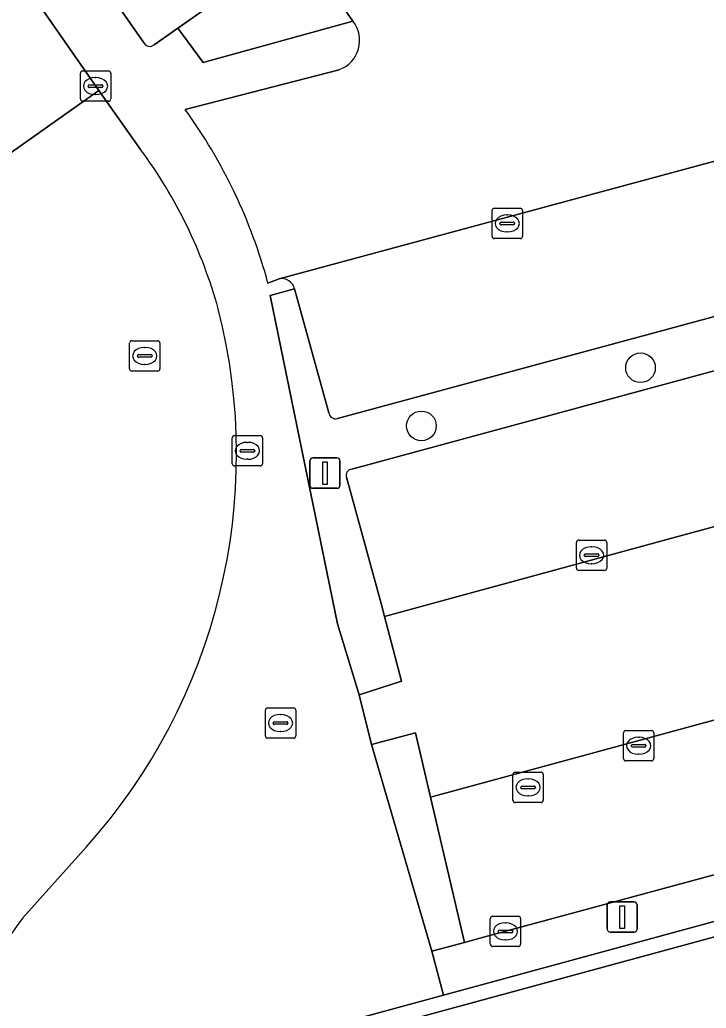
# Model space of a CAD drawing. Extents: x 159352 to 160617, y 385888 to 387323.
# Drawn here: x 160222.12 to 160244.78, y 386858.2 to 386890.8 of the extents above; entities that cross this region are included whole.
import ezdxf

# ---------------------------------------------------------------- set-up
doc = ezdxf.new("R2010")
doc.units = 0
for name, color, linetype in [('IMGEO_Boom', 7, 'Continuous'), ('IMGEO_Groenvoorziening', 7, 'Continuous'), ('IMGEO_Haag', 7, 'Continuous'), ('IMGEO_Kolk', 7, 'Continuous'), ('IMGEO_Lichtmast', 7, 'Continuous'), ('IMGEO_Pand', 7, 'Continuous'), ('IMGEO_Pand_overbouw', 7, 'Continuous'), ('IMGEO_Parkeervlak_open', 7, 'Continuous'), ('IMGEO_Rijbaan_lokaal_gesloten', 7, 'Continuous'), ('IMGEO_Rijbaan_lokaal_open', 7, 'Continuous'), ('IMGEO_Rioolput', 7, 'Continuous'), ('IMGEO_Voetpad_open', 7, 'Continuous')]:
    doc.layers.add(name, color=color, linetype=linetype)

msp = doc.modelspace()

# ---------------------------------------------------------------- linework, layer by layer
at = {"layer": 'IMGEO_Boom'}
for centre in [(160242.612, 386879.323), (160235.38, 386877.404)]:
    msp.add_circle(centre, 0.489, dxfattribs=at)
at = {"layer": 'IMGEO_Groenvoorziening'}
for points in [[(160231.016, 386893.097), (160227.344, 386890.523), (160228.176, 386889.39), (160233.121, 386890.751), (160231.583, 386892.96)], [(160259.844, 386883.237), (160259.465, 386884.724), (160259.194, 386884.922), (160259.01, 386884.787), (160232.611, 386877.646)], [(160233.086, 386875.975), (160259.844, 386883.237)], [(160232.32, 386877.84), (160231.191, 386881.919), (160230.383, 386881.704), (160232.606, 386870.876), (160233.321, 386868.533), (160234.724, 386868.988), (160234.16, 386871.123), (160234.048, 386871.546), (160232.904, 386875.715)]]:
    msp.add_lwpolyline(points, dxfattribs=at)
msp.add_lwpolyline([(160235.683, 386865.162), (160235.189, 386867.281), (160233.728, 386866.892), (160235.72, 386860.076), (160236.801, 386860.368)], close=True, dxfattribs=at)
for centre, radius, start, end in [((160232.552, 386877.873), 0.235, 188.1154, 284.5045), ((160233.09, 386875.778), 0.197, 91.2407, 198.7753)]:
    msp.add_arc(centre, radius, start, end, dxfattribs=at)
at = {"layer": 'IMGEO_Haag'}
for points in [[(160231.016, 386893.097), (160227.344, 386890.523), (160228.176, 386889.39), (160233.121, 386890.751), (160231.583, 386892.96)], [(160259.844, 386883.237), (160259.465, 386884.724), (160259.194, 386884.922), (160259.01, 386884.787), (160232.611, 386877.646)], [(160233.086, 386875.975), (160259.844, 386883.237)], [(160232.32, 386877.84), (160231.191, 386881.919), (160230.383, 386881.704), (160232.606, 386870.876), (160233.321, 386868.533), (160234.724, 386868.988), (160234.16, 386871.123), (160234.048, 386871.546), (160232.904, 386875.715)]]:
    msp.add_lwpolyline(points, dxfattribs=at)
msp.add_lwpolyline([(160235.683, 386865.162), (160235.189, 386867.281), (160233.728, 386866.892), (160235.72, 386860.076), (160236.801, 386860.368)], close=True, dxfattribs=at)
for centre, radius, start, end in [((160232.552, 386877.873), 0.235, 188.1154, 284.5045), ((160233.09, 386875.778), 0.197, 91.2407, 198.7753)]:
    msp.add_arc(centre, radius, start, end, dxfattribs=at)
at = {"layer": 'IMGEO_Kolk'}
for p, q in [((160224.122, 386888.185), (160224.122, 386889.037)), ((160224.197, 386889.111), (160225.049, 386889.111)), ((160224.61, 386888.891), (160224.635, 386888.891)), ((160225.123, 386889.037), (160225.123, 386888.185)), ((160224.381, 386888.605), (160224.381, 386888.617)), ((160224.819, 386888.568), (160224.421, 386888.568)), ((160224.424, 386888.654), (160224.822, 386888.654)), ((160224.865, 386888.617), (160224.865, 386888.605)), ((160224.633, 386888.331), (160224.608, 386888.331)), ((160225.049, 386888.111), (160224.197, 386888.111)), ((160237.712, 386883.655), (160237.712, 386884.507)), ((160237.787, 386884.581), (160238.639, 386884.581)), ((160238.2, 386884.361), (160238.225, 386884.361)), ((160238.713, 386884.507), (160238.713, 386883.655)), ((160237.971, 386884.075), (160237.971, 386884.087)), ((160238.409, 386884.038), (160238.011, 386884.038)), ((160238.014, 386884.124), (160238.412, 386884.124)), ((160238.455, 386884.087), (160238.455, 386884.075)), ((160238.223, 386883.801), (160238.198, 386883.801)), ((160238.639, 386883.581), (160237.787, 386883.581)), ((160229.136, 386876.156), (160229.136, 386877.008)), ((160229.211, 386877.082), (160230.063, 386877.082)), ((160229.624, 386876.862), (160229.649, 386876.862)), ((160230.137, 386877.008), (160230.137, 386876.156)), ((160229.395, 386876.576), (160229.395, 386876.588)), ((160229.833, 386876.539), (160229.435, 386876.539)), ((160229.438, 386876.625), (160229.836, 386876.625)), ((160229.879, 386876.588), (160229.879, 386876.576)), ((160229.647, 386876.302), (160229.622, 386876.302)), ((160230.063, 386876.082), (160229.211, 386876.082)), ((160240.497, 386872.712), (160240.497, 386873.564)), ((160240.572, 386873.638), (160241.424, 386873.638)), ((160241.498, 386873.564), (160241.498, 386872.712)), ((160240.985, 386873.418), (160241.01, 386873.418)), ((160240.756, 386873.132), (160240.756, 386873.144)), ((160241.194, 386873.095), (160240.796, 386873.095)), ((160240.799, 386873.181), (160241.197, 386873.181)), ((160241.24, 386873.144), (160241.24, 386873.132)), ((160241.424, 386872.638), (160240.572, 386872.638)), ((160241.008, 386872.858), (160240.983, 386872.858)), ((160230.229, 386867.179), (160230.229, 386868.031)), ((160230.304, 386868.105), (160231.156, 386868.105)), ((160231.23, 386868.031), (160231.23, 386867.179)), ((160230.717, 386867.885), (160230.742, 386867.885)), ((160230.488, 386867.599), (160230.488, 386867.611)), ((160230.926, 386867.562), (160230.528, 386867.562)), ((160230.531, 386867.648), (160230.929, 386867.648)), ((160230.972, 386867.611), (160230.972, 386867.599)), ((160242.125, 386867.357), (160242.977, 386867.357)), ((160231.156, 386867.105), (160230.304, 386867.105)), ((160230.74, 386867.325), (160230.715, 386867.325)), ((160242.05, 386866.431), (160242.05, 386867.283)), ((160242.538, 386867.137), (160242.563, 386867.137)), ((160243.051, 386867.283), (160243.051, 386866.431)), ((160242.309, 386866.851), (160242.309, 386866.863)), ((160242.747, 386866.814), (160242.349, 386866.814)), ((160242.352, 386866.9), (160242.75, 386866.9)), ((160242.793, 386866.863), (160242.793, 386866.851)), ((160242.561, 386866.577), (160242.536, 386866.577)), ((160242.977, 386866.357), (160242.125, 386866.357)), ((160237.655, 386860.308), (160237.655, 386861.16)), ((160237.73, 386861.234), (160238.582, 386861.234)), ((160238.656, 386861.16), (160238.656, 386860.308)), ((160238.143, 386861.014), (160238.168, 386861.014)), ((160237.914, 386860.728), (160237.914, 386860.74)), ((160238.352, 386860.691), (160237.954, 386860.691)), ((160237.957, 386860.777), (160238.355, 386860.777)), ((160238.398, 386860.74), (160238.398, 386860.728)), ((160238.582, 386860.234), (160237.73, 386860.234)), ((160238.166, 386860.454), (160238.141, 386860.454))]:
    msp.add_line(p, q, dxfattribs=at)
for points in [[(160224.122, 386888.185), (160224.122, 386889.037)], [(160224.197, 386889.111), (160225.049, 386889.111)], [(160225.123, 386889.037), (160225.123, 386888.185)], [(160225.049, 386888.111), (160224.197, 386888.111)], [(160237.712, 386883.655), (160237.712, 386884.507)], [(160237.787, 386884.581), (160238.639, 386884.581)], [(160238.713, 386884.507), (160238.713, 386883.655)], [(160238.639, 386883.581), (160237.787, 386883.581)], [(160229.136, 386876.156), (160229.136, 386877.008)], [(160229.211, 386877.082), (160230.063, 386877.082)], [(160230.137, 386877.008), (160230.137, 386876.156)], [(160230.063, 386876.082), (160229.211, 386876.082)], [(160240.497, 386872.712), (160240.497, 386873.564)], [(160240.572, 386873.638), (160241.424, 386873.638)], [(160241.498, 386873.564), (160241.498, 386872.712)], [(160241.424, 386872.638), (160240.572, 386872.638)], [(160230.229, 386867.179), (160230.229, 386868.031)], [(160230.304, 386868.105), (160231.156, 386868.105)], [(160231.23, 386868.031), (160231.23, 386867.179)], [(160242.125, 386867.357), (160242.977, 386867.357)], [(160231.156, 386867.105), (160230.304, 386867.105)], [(160242.05, 386866.431), (160242.05, 386867.283)], [(160243.051, 386867.283), (160243.051, 386866.431)], [(160242.977, 386866.357), (160242.125, 386866.357)], [(160237.655, 386860.308), (160237.655, 386861.16)], [(160237.73, 386861.234), (160238.582, 386861.234)], [(160238.656, 386861.16), (160238.656, 386860.308)], [(160238.582, 386860.234), (160237.73, 386860.234)]]:
    msp.add_lwpolyline(points, dxfattribs=at)
for centre, radius, start, end in [((160224.199, 386889.035), 0.0765, 91.552, 178.448), ((160224.199, 386889.035), 0.0765, 91.552, 178.448), ((160225.047, 386889.035), 0.0765, 1.552, 88.448), ((160225.047, 386889.035), 0.0765, 1.552, 88.448), ((160224.421, 386888.614), 0.0403, 85.8775, 175.7526), ((160224.418, 386888.604), 0.0366, 178.938, 274.7102), ((160224.822, 386888.611), 0.043, 264.8664, 352.4533), ((160224.826, 386888.616), 0.0386, 1.7309, 96.639), ((160224.199, 386888.187), 0.0765, 181.552, 268.448), ((160224.199, 386888.187), 0.0765, 181.552, 268.448), ((160225.047, 386888.187), 0.0765, 271.552, 358.448), ((160225.047, 386888.187), 0.0765, 271.552, 358.448), ((160237.789, 386884.505), 0.0765, 91.552, 178.448), ((160237.789, 386884.505), 0.0765, 91.552, 178.448), ((160238.637, 386884.505), 0.0765, 1.552, 88.448), ((160238.637, 386884.505), 0.0765, 1.552, 88.448), ((160238.011, 386884.084), 0.0403, 85.8775, 175.7526), ((160238.008, 386884.074), 0.0366, 178.938, 274.7102), ((160238.412, 386884.081), 0.043, 264.8664, 352.4533), ((160238.416, 386884.086), 0.0386, 1.7309, 96.639), ((160237.789, 386883.657), 0.0765, 181.552, 268.448), ((160237.789, 386883.657), 0.0765, 181.552, 268.448), ((160238.637, 386883.657), 0.0765, 271.552, 358.448), ((160238.637, 386883.657), 0.0765, 271.552, 358.448), ((160229.213, 386877.006), 0.0765, 91.552, 178.448), ((160229.213, 386877.006), 0.0765, 91.552, 178.448), ((160230.061, 386877.006), 0.0765, 1.552, 88.448), ((160230.061, 386877.006), 0.0765, 1.552, 88.448), ((160229.435, 386876.585), 0.0403, 85.8775, 175.7526), ((160229.432, 386876.575), 0.0366, 178.938, 274.7102), ((160229.836, 386876.582), 0.043, 264.8664, 352.4533), ((160229.84, 386876.587), 0.0386, 1.7309, 96.639), ((160229.213, 386876.158), 0.0765, 181.552, 268.448), ((160229.213, 386876.158), 0.0765, 181.552, 268.448), ((160230.061, 386876.158), 0.0765, 271.552, 358.448), ((160230.061, 386876.158), 0.0765, 271.552, 358.448), ((160240.574, 386873.562), 0.0765, 91.552, 178.448), ((160240.574, 386873.562), 0.0765, 91.552, 178.448), ((160241.422, 386873.562), 0.0765, 1.552, 88.448), ((160241.422, 386873.562), 0.0765, 1.552, 88.448), ((160240.796, 386873.141), 0.0403, 85.8775, 175.7526), ((160240.793, 386873.131), 0.0366, 178.938, 274.7102), ((160241.197, 386873.138), 0.043, 264.8664, 352.4533), ((160241.201, 386873.143), 0.0386, 1.7309, 96.639), ((160240.574, 386872.714), 0.0765, 181.552, 268.448), ((160240.574, 386872.714), 0.0765, 181.552, 268.448), ((160241.422, 386872.714), 0.0765, 271.552, 358.448), ((160241.422, 386872.714), 0.0765, 271.552, 358.448), ((160230.306, 386868.029), 0.0765, 91.552, 178.448), ((160230.306, 386868.029), 0.0765, 91.552, 178.448), ((160231.154, 386868.029), 0.0765, 1.552, 88.448), ((160231.154, 386868.029), 0.0765, 1.552, 88.448), ((160230.528, 386867.608), 0.0403, 85.8775, 175.7526), ((160230.525, 386867.598), 0.0366, 178.938, 274.7102), ((160230.929, 386867.605), 0.043, 264.8664, 352.4533), ((160230.933, 386867.61), 0.0386, 1.7309, 96.639), ((160242.127, 386867.281), 0.0765, 91.552, 178.448), ((160242.127, 386867.281), 0.0765, 91.552, 178.448), ((160242.975, 386867.281), 0.0765, 1.552, 88.448), ((160242.975, 386867.281), 0.0765, 1.552, 88.448), ((160230.306, 386867.181), 0.0765, 181.552, 268.448), ((160230.306, 386867.181), 0.0765, 181.552, 268.448), ((160231.154, 386867.181), 0.0765, 271.552, 358.448), ((160231.154, 386867.181), 0.0765, 271.552, 358.448), ((160242.349, 386866.86), 0.0403, 85.8775, 175.7526), ((160242.346, 386866.85), 0.0366, 178.938, 274.7102), ((160242.75, 386866.857), 0.043, 264.8664, 352.4533), ((160242.754, 386866.862), 0.0386, 1.7309, 96.639), ((160242.127, 386866.433), 0.0765, 181.552, 268.448), ((160242.127, 386866.433), 0.0765, 181.552, 268.448), ((160242.975, 386866.433), 0.0765, 271.552, 358.448), ((160242.975, 386866.433), 0.0765, 271.552, 358.448), ((160237.732, 386861.158), 0.0765, 91.552, 178.448), ((160237.732, 386861.158), 0.0765, 91.552, 178.448), ((160238.58, 386861.158), 0.0765, 1.552, 88.448), ((160238.58, 386861.158), 0.0765, 1.552, 88.448), ((160237.954, 386860.737), 0.0403, 85.8775, 175.7526), ((160237.951, 386860.727), 0.0366, 178.938, 274.7102), ((160238.355, 386860.734), 0.043, 264.8664, 352.4533), ((160238.359, 386860.739), 0.0386, 1.7309, 96.639), ((160237.732, 386860.31), 0.0765, 181.552, 268.448), ((160237.732, 386860.31), 0.0765, 181.552, 268.448), ((160238.58, 386860.31), 0.0765, 271.552, 358.448), ((160238.58, 386860.31), 0.0765, 271.552, 358.448)]:
    msp.add_arc(centre, radius, start, end, dxfattribs=at)
for centre, major_axis, ratio, start_param, end_param in [((160224.609, 386888.611), (-0.387, 0.002), 0.722429, 4.712389, 7.853982), ((160224.634, 386888.611), (-0.39, 0.002), 0.717154, 1.570796, 4.712389), ((160238.199, 386884.081), (-0.387, 0.002), 0.722429, 4.712389, 7.853982), ((160238.224, 386884.081), (-0.39, 0.002), 0.717154, 1.570796, 4.712389), ((160229.623, 386876.582), (-0.387, 0.002), 0.722429, 4.712389, 7.853982), ((160229.648, 386876.582), (-0.39, 0.002), 0.717154, 1.570796, 4.712389), ((160240.984, 386873.138), (-0.387, 0.002), 0.722429, 4.712389, 7.853982), ((160241.009, 386873.138), (-0.39, 0.002), 0.717154, 1.570796, 4.712389), ((160230.716, 386867.605), (-0.387, 0.002), 0.722429, 4.712389, 7.853982), ((160230.741, 386867.605), (-0.39, 0.002), 0.717154, 1.570796, 4.712389), ((160242.537, 386866.857), (-0.387, 0.002), 0.722429, 4.712389, 7.853982), ((160242.562, 386866.857), (-0.39, 0.002), 0.717154, 1.570796, 4.712389), ((160238.142, 386860.734), (-0.387, 0.002), 0.722429, 4.712389, 7.853982), ((160238.167, 386860.734), (-0.39, 0.002), 0.717154, 1.570796, 4.712389)]:
    msp.add_ellipse(centre, major_axis=major_axis, ratio=ratio, start_param=start_param, end_param=end_param, dxfattribs=at)
at = {"layer": 'IMGEO_Lichtmast'}
for p, q in [((160231.701, 386875.448), (160231.701, 386876.248)), ((160231.701, 386876.248), (160231.701, 386875.448)), ((160231.801, 386876.348), (160232.591, 386876.348)), ((160232.591, 386876.348), (160231.801, 386876.348)), ((160232.691, 386876.248), (160232.691, 386875.448)), ((160232.691, 386875.448), (160232.691, 386876.248)), ((160232.591, 386875.348), (160231.801, 386875.348)), ((160231.801, 386875.348), (160232.591, 386875.348)), ((160241.511, 386860.806), (160241.511, 386861.606)), ((160241.511, 386861.606), (160241.511, 386860.806)), ((160241.611, 386861.706), (160242.401, 386861.706)), ((160242.401, 386861.706), (160241.611, 386861.706)), ((160242.501, 386861.606), (160242.501, 386860.806)), ((160242.501, 386860.806), (160242.501, 386861.606)), ((160242.401, 386860.706), (160241.611, 386860.706)), ((160241.611, 386860.706), (160242.401, 386860.706))]:
    msp.add_line(p, q, dxfattribs=at)
for points in [[(160232.121, 386876.223), (160232.271, 386876.223), (160232.271, 386875.473), (160232.121, 386875.473), (160232.121, 386876.223)], [(160241.931, 386861.581), (160242.081, 386861.581), (160242.081, 386860.831), (160241.931, 386860.831), (160241.931, 386861.581)]]:
    msp.add_lwpolyline(points, dxfattribs=at)
for centre, start, end in [((160231.801, 386876.248), 90, 180), ((160231.801, 386876.248), 90, 180), ((160232.591, 386876.248), 0, 90), ((160232.591, 386876.248), 360, 90), ((160231.801, 386875.448), 180, 270), ((160231.801, 386875.448), 180, 270), ((160232.591, 386875.448), 270, 0), ((160232.591, 386875.448), 270, 0), ((160241.611, 386861.606), 90, 180), ((160241.611, 386861.606), 90, 180), ((160242.401, 386861.606), 0, 90), ((160242.401, 386861.606), 360, 90), ((160241.611, 386860.806), 180, 270), ((160241.611, 386860.806), 180, 270), ((160242.401, 386860.806), 270, 0), ((160242.401, 386860.806), 270, 0)]:
    msp.add_arc(centre, 0.1, start, end, dxfattribs=at)
at = {"layer": 'IMGEO_Pand'}
msp.add_lwpolyline([(160309.971, 386840.549), (160310.415, 386840.748), (160322.24, 386825.67), (160332.809, 386833.995), (160328.35, 386839.665), (160323.317, 386846.065), (160300.148, 386875.527), (160230.009, 386856.467), (160257.798, 386817.075), (160257.857, 386817.102), (160298.853, 386835.586)], close=True, dxfattribs=at)
at = {"layer": 'IMGEO_Pand_overbouw'}
msp.add_lwpolyline([(160332.809, 386833.995), (160333.236, 386834.332), (160300.325, 386876.093), (160229.196, 386856.75), (160258.265, 386815.596), (160285.771, 386827.895), (160286.626, 386826.7), (160301.289, 386833.308), (160298.853, 386835.586), (160257.857, 386817.102), (160257.798, 386817.075), (160230.009, 386856.467), (160300.148, 386875.527), (160323.317, 386846.065), (160328.35, 386839.665)], close=True, dxfattribs=at)
at = {"layer": 'IMGEO_Parkeervlak_open'}
for points in [[(160202.124, 386924.361), (160211.593, 386910.911), (160216.533, 386903.888), (160222.585, 386895.237), (160226.226, 386890.031)], [(160226.558, 386889.972), (160227.344, 386890.523), (160231.016, 386893.097)], [(160258.337, 386889.714), (160230.683, 386882.252)], [(160232.611, 386877.646), (160259.01, 386884.787), (160259.194, 386884.922), (160258.08, 386889.222)], [(160263.365, 386879.754), (160262.324, 386883.685), (160262.051, 386883.836), (160260.031, 386883.288), (160259.844, 386883.237), (160233.086, 386875.975)], [(160231.191, 386881.919), (160232.32, 386877.84)], [(160232.904, 386875.715), (160234.048, 386871.546), (160234.16, 386871.123), (160261.329, 386878.516)], [(160275.317, 386875.922), (160235.683, 386865.162), (160236.801, 386860.368), (160237.354, 386860.518), (160276.072, 386870.981)]]:
    msp.add_lwpolyline(points, dxfattribs=at)
for centre, radius, start, end in [((160226.416, 386890.138), 0.218, 209.3001, 310.5461), ((160230.768, 386881.828), 0.432, 12.117, 101.3923), ((160232.552, 386877.873), 0.235, 188.1154, 284.5045), ((160233.09, 386875.778), 0.197, 91.2407, 198.7753)]:
    msp.add_arc(centre, radius, start, end, dxfattribs=at)
at = {"layer": 'IMGEO_Rijbaan_lokaal_gesloten'}
for points in [[(160224.727, 386888.465), (160217.001, 386899.558)], [(160218.287, 386883.912), (160224.727, 386888.465)], [(160226.107, 386886.524), (160224.727, 386888.465), (160218.287, 386883.912), (160219.277, 386882.475)], [(160222.228, 386861.181), (160224.324, 386863.526)]]:
    msp.add_lwpolyline(points, dxfattribs=at)
for centre, radius, start, end in [((160213.198, 386876.968), 16.061, 15.4994, 36.5107), ((160209.906, 386876.464), 19.372, 318.0962, 14.3336), ((160226.454, 386857.706), 5.471, 140.5638, 213.7982)]:
    msp.add_arc(centre, radius, start, end, dxfattribs=at)
at = {"layer": 'IMGEO_Rijbaan_lokaal_open'}
for points in [[(160203.213, 386933.21), (160204.661, 386931.167), (160205.956, 386929.347), (160225.746, 386901.222), (160231.583, 386892.96), (160233.121, 386890.751)], [(160230.316, 386882.107), (160230.683, 386882.252), (160258.337, 386889.714), (160259.075, 386889.943)], [(160232.667, 386889.152), (160227.585, 386887.84)], [(160272.78, 386880.696), (160272.349, 386881.354), (160263.99, 386879.24), (160261.329, 386878.516), (160234.16, 386871.123), (160234.724, 386868.988), (160233.321, 386868.533), (160233.728, 386866.892), (160235.189, 386867.281), (160235.683, 386865.162), (160275.317, 386875.922), (160284.746, 386878.459), (160296.297, 386881.646), (160303.641, 386883.639)]]:
    msp.add_lwpolyline(points, dxfattribs=at)
for centre, radius, start, end in [((160232.32, 386890.115), 1.023, 289.8473, 38.4513), ((160213.295, 386877.516), 17.629, 15.0954, 35.8476)]:
    msp.add_arc(centre, radius, start, end, dxfattribs=at)
at = {"layer": 'IMGEO_Rioolput'}
for p, q in [((160225.749, 386879.286), (160225.749, 386880.138)), ((160225.824, 386880.212), (160226.676, 386880.212)), ((160226.75, 386880.138), (160226.75, 386879.286)), ((160226.051, 386879.755), (160226.449, 386879.755)), ((160226.237, 386879.992), (160226.262, 386879.992)), ((160226.008, 386879.706), (160226.008, 386879.718)), ((160226.446, 386879.669), (160226.048, 386879.669)), ((160226.26, 386879.432), (160226.235, 386879.432)), ((160226.492, 386879.718), (160226.492, 386879.706)), ((160226.676, 386879.212), (160225.824, 386879.212)), ((160238.402, 386865.057), (160238.402, 386865.909)), ((160238.477, 386865.983), (160239.329, 386865.983)), ((160238.89, 386865.763), (160238.915, 386865.763)), ((160239.403, 386865.909), (160239.403, 386865.057)), ((160238.661, 386865.477), (160238.661, 386865.489)), ((160239.099, 386865.44), (160238.701, 386865.44)), ((160238.704, 386865.526), (160239.102, 386865.526)), ((160239.145, 386865.489), (160239.145, 386865.477)), ((160238.913, 386865.203), (160238.888, 386865.203)), ((160239.329, 386864.983), (160238.477, 386864.983))]:
    msp.add_line(p, q, dxfattribs=at)
for points in [[(160225.749, 386879.286), (160225.749, 386880.138)], [(160225.824, 386880.212), (160226.676, 386880.212)], [(160226.75, 386880.138), (160226.75, 386879.286)], [(160226.676, 386879.212), (160225.824, 386879.212)], [(160238.402, 386865.057), (160238.402, 386865.909)], [(160238.477, 386865.983), (160239.329, 386865.983)], [(160239.403, 386865.909), (160239.403, 386865.057)], [(160239.329, 386864.983), (160238.477, 386864.983)]]:
    msp.add_lwpolyline(points, dxfattribs=at)
for centre, radius, start, end in [((160225.826, 386880.136), 0.0765, 91.552, 178.448), ((160225.826, 386880.136), 0.0765, 91.552, 178.448), ((160226.674, 386880.136), 0.0765, 1.552, 88.448), ((160226.674, 386880.136), 0.0765, 1.552, 88.448), ((160226.048, 386879.715), 0.0403, 85.8775, 175.7526), ((160226.453, 386879.717), 0.0386, 1.7309, 96.639), ((160226.045, 386879.705), 0.0366, 178.938, 274.7102), ((160226.449, 386879.712), 0.043, 264.8664, 352.4533), ((160225.826, 386879.288), 0.0765, 181.552, 268.448), ((160225.826, 386879.288), 0.0765, 181.552, 268.448), ((160226.674, 386879.288), 0.0765, 271.552, 358.448), ((160226.674, 386879.288), 0.0765, 271.552, 358.448), ((160238.479, 386865.907), 0.0765, 91.552, 178.448), ((160238.479, 386865.907), 0.0765, 91.552, 178.448), ((160239.327, 386865.907), 0.0765, 1.552, 88.448), ((160239.327, 386865.907), 0.0765, 1.552, 88.448), ((160238.701, 386865.486), 0.0403, 85.8775, 175.7526), ((160238.698, 386865.476), 0.0366, 178.938, 274.7102), ((160239.102, 386865.483), 0.043, 264.8664, 352.4533), ((160239.106, 386865.488), 0.0386, 1.7309, 96.639), ((160238.479, 386865.059), 0.0765, 181.552, 268.448), ((160238.479, 386865.059), 0.0765, 181.552, 268.448), ((160239.327, 386865.059), 0.0765, 271.552, 358.448), ((160239.327, 386865.059), 0.0765, 271.552, 358.448)]:
    msp.add_arc(centre, radius, start, end, dxfattribs=at)
for centre, major_axis, ratio, start_param, end_param in [((160226.236, 386879.712), (-0.387, 0.002), 0.722429, 4.712389, 7.853982), ((160226.261, 386879.712), (-0.39, 0.002), 0.717154, 1.570796, 4.712389), ((160238.889, 386865.483), (-0.387, 0.002), 0.722429, 4.712389, 7.853982), ((160238.914, 386865.483), (-0.39, 0.002), 0.717154, 1.570796, 4.712389)]:
    msp.add_ellipse(centre, major_axis=major_axis, ratio=ratio, start_param=start_param, end_param=end_param, dxfattribs=at)
at = {"layer": 'IMGEO_Voetpad_open'}
for points in [[(160167.871, 386969.194), (160168.278, 386969.484), (160172.197, 386963.889), (160171.809, 386963.613), (160191.923, 386935.098), (160192.329, 386935.389), (160196.593, 386929.332), (160196.187, 386929.041), (160209.826, 386909.667), (160217.001, 386899.558), (160224.727, 386888.465), (160226.107, 386886.524)], [(160226.226, 386890.031), (160222.585, 386895.237), (160216.533, 386903.888), (160211.593, 386910.911), (160202.124, 386924.361)], [(160233.121, 386890.751), (160228.176, 386889.39), (160227.344, 386890.523), (160226.558, 386889.972)], [(160227.585, 386887.84), (160232.667, 386889.152)], [(160230.683, 386882.252), (160230.316, 386882.107)], [(160223.702, 386852.773), (160227.213, 386855.259), (160227.213, 386855.26), (160229.196, 386856.75), (160236.114, 386858.631), (160235.72, 386860.076), (160233.728, 386866.892), (160233.321, 386868.533), (160232.606, 386870.876), (160230.383, 386881.704), (160231.191, 386881.919)], [(160275.115, 386875.426), (160276.252, 386871.252), (160276.072, 386870.981), (160237.354, 386860.518), (160236.801, 386860.368), (160235.72, 386860.076), (160236.114, 386858.631), (160300.325, 386876.093)], [(160224.324, 386863.526), (160222.228, 386861.181)]]:
    msp.add_lwpolyline(points, dxfattribs=at)
msp.add_lwpolyline([(160300.148, 386875.527), (160300.325, 386876.093), (160236.114, 386858.631), (160229.196, 386856.75), (160230.009, 386856.467)], close=True, dxfattribs=at)
for centre, radius, start, end in [((160232.32, 386890.115), 1.023, 289.8473, 38.4513), ((160226.416, 386890.138), 0.218, 209.3001, 310.5461), ((160213.295, 386877.516), 17.629, 15.0954, 35.8476), ((160213.198, 386876.968), 16.061, 15.4994, 36.5107), ((160230.768, 386881.828), 0.432, 12.117, 101.3923), ((160209.906, 386876.464), 19.372, 318.0962, 14.3336), ((160226.454, 386857.706), 5.471, 140.5638, 213.7982)]:
    msp.add_arc(centre, radius, start, end, dxfattribs=at)

doc.saveas('drawing.dxf')
